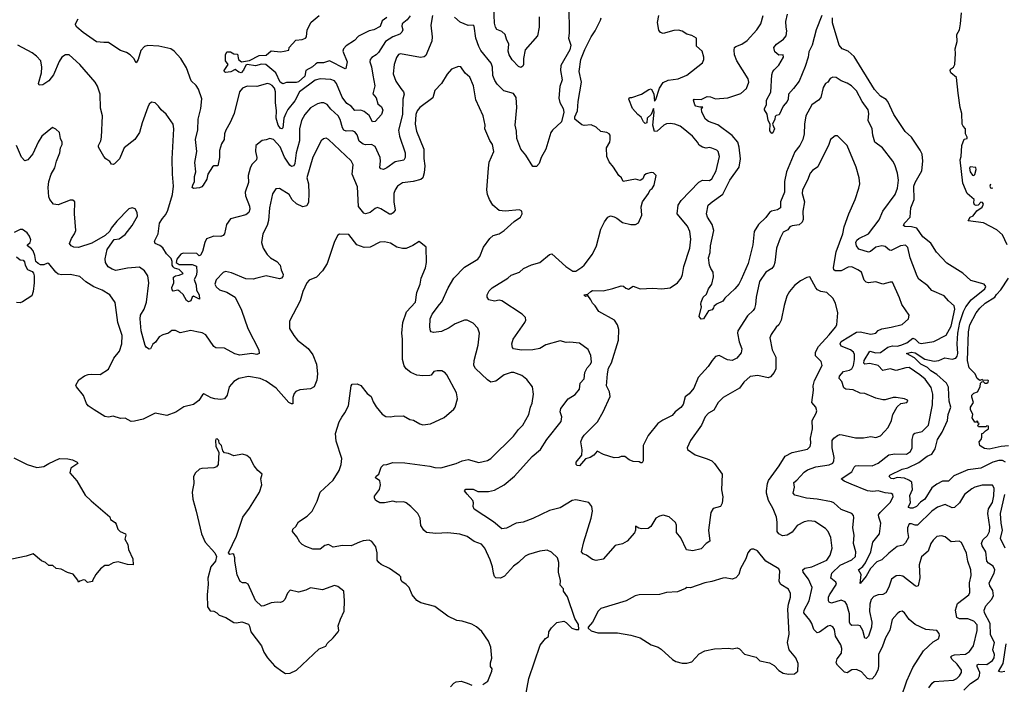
# Model space of a CAD drawing. Extents: x 2087054 to 2277909, y 548907 to 753496.
# Tile 439 of 444: x 2218002 to 2226241, y 729175 to 734739. Entities that reach past the tile are written whole.
import ezdxf

# ---------------------------------------------------------------- set-up
doc = ezdxf.new("R2010")
doc.units = 0

msp = doc.modelspace()

# ---------------------------------------------------------------- linework, layer by layer
at = {"layer": '0CON20XD'}
for points in [[(2222595.8, 734855.8), (2222600, 734625), (2222592.9, 734585), (2222614.2, 734525), (2222604.2, 734485.8), (2222528.8, 734355), (2222528, 734315), (2222542, 734235), (2222521.4, 734178.6), (2222512.3, 734082.3), (2222520.8, 734045), (2222548.6, 733995), (2222554.4, 733965), (2222534.2, 733885), (2222459.2, 733815), (2222447.1, 733795), (2222405.6, 733655), (2222364.3, 733585), (2222350, 733535), (2222325, 733511.2), (2222295, 733508.8), (2222235.8, 733605), (2222195, 733656.2), (2222160.9, 733745), (2222158.5, 733805), (2222148.8, 733855), (2222161.5, 734005), (2222157.1, 734087.1), (2222135, 734120.5), (2222054, 734144), (2221998, 734198), (2221978.6, 734228.6), (2221962.3, 734272.3), (2221958.2, 734341.8), (2221946.5, 734375), (2221861.5, 734481.5), (2221843.8, 734515), (2221819.1, 734585), (2221805.8, 734685.8), (2221795, 734693.8), (2221755, 734691.4), (2221687.9, 734717.9), (2221640.9, 734760.9)], [(2222347.3, 734762.7), (2222349.4, 734675), (2222335, 734602.5), (2222232.8, 734487.2), (2222217.5, 734415), (2222217.2, 734362.8), (2222210.8, 734349.2), (2222195, 734340), (2222175, 734348), (2222121.7, 734401.7), (2222096.5, 734445), (2222088.5, 734475), (2222094.4, 734535), (2222074.4, 734575), (2222064.3, 734615), (2222035, 734639.4), (2221995, 734657.5), (2221981.9, 734675), (2221975, 734710), (2221968.5, 734845)], [(2224714, 734775), (2224665.5, 734655), (2224632.2, 734525), (2224605, 734468.8), (2224600.3, 734425), (2224573.8, 734346.2), (2224523.1, 734225), (2224477.9, 734162.1), (2224433.8, 734115), (2224431.2, 734075), (2224423.8, 734055), (2224390, 734015), (2224356.4, 733943.6), (2224333, 733937), (2224322.5, 733927.5), (2224320, 733905), (2224302.5, 733865), (2224317.5, 733825), (2224305, 733792.5), (2224295, 733786.2), (2224278.7, 733808.7), (2224281.2, 733865), (2224266.2, 733895), (2224257, 733947), (2224234.1, 733984.1), (2224233.3, 733995), (2224250, 734025), (2224250, 734065), (2224287.6, 734132.4), (2224296.1, 734276.1), (2224304, 734305), (2224315, 734320), (2224355, 734357.5), (2224392.5, 734425), (2224390, 734445), (2224355, 734443.3), (2224320.5, 734470.5), (2224311.2, 734505), (2224333.8, 734535), (2224393, 734577), (2224415.8, 734605), (2224422.5, 734645), (2224414.4, 734675), (2224413.6, 734723.6), (2224425.5, 734785)], [(2226265.8, 732855), (2226226.6, 732936.6), (2226179.3, 732979.3), (2226067.7, 733037.7), (2225938.8, 733055), (2225954.1, 733085.9), (2225981.7, 733098.3), (2226011.3, 733138.7), (2226055, 733168.8), (2226066, 733196), (2226059.3, 733209.3), (2226045, 733212.5), (2226022.5, 733185), (2226005, 733182.5), (2225990.2, 733190.2), (2225984.6, 733204.6), (2225987.5, 733235), (2225929.4, 733285), (2225895, 733370), (2225870.6, 733565), (2225880, 733595), (2225884.4, 733685), (2225905, 733740), (2225930, 733745), (2225930, 733755), (2225917, 733783), (2225916.7, 733825), (2225896.9, 733846.9), (2225889.4, 733865), (2225884.6, 733955), (2225870.9, 734005), (2225855.4, 734124.6), (2225841.8, 734255), (2225794.5, 734294.5), (2225788, 734315), (2225790, 734325), (2225815, 734342), (2225827.8, 734365), (2225833.9, 734455), (2225830.5, 734495), (2225845.8, 734555), (2225844.2, 734615), (2225865.6, 734655), (2225873.5, 734705), (2225882.2, 734795)], [(2221455.6, 734775), (2221442.1, 734692.1), (2221452.2, 734595), (2221449.8, 734560.2), (2221401.2, 734438.8), (2221385, 734427.1), (2221355, 734423.5), (2221187, 734453), (2221172.4, 734447.6), (2221156.2, 734423.8), (2221134.5, 734365), (2221127.8, 734285), (2221148.9, 734225), (2221191.8, 734161.8), (2221214.4, 734134.4), (2221218.5, 734115), (2221208, 734075), (2221205.3, 733945.3), (2221172.7, 733815), (2221180.3, 733765), (2221227.8, 733625), (2221228.2, 733585), (2221215, 733563.3), (2221145, 733549.1), (2221075, 733498.5), (2221045, 733485.7), (2221025, 733490), (2221015, 733502.5), (2221021.5, 733555), (2221016.9, 733585), (2220975, 733677.1), (2220945, 733693.3), (2220895, 733691.1), (2220875, 733696.9), (2220843.4, 733723.4), (2220826.4, 733776.4), (2220805, 733800), (2220785, 733807.3), (2220735, 733807.1), (2220715, 733814.5), (2220703.4, 733833.4), (2220683.7, 733903.6), (2220665.5, 733935), (2220605, 733989.5), (2220575, 734028.1), (2220547.1, 734042.9), (2220525, 734044.3), (2220495, 734035.7), (2220435, 734001.1), (2220386.4, 733945), (2220358.5, 733895), (2220342.2, 733825), (2220343.9, 733725), (2220315, 733623.8), (2220305.3, 733535), (2220295, 733516.7), (2220275, 733510.6), (2220261.5, 733521.5), (2220217, 733587), (2220181.5, 733675), (2220125, 733736.9), (2220095, 733745.6), (2220065, 733732.9), (2220031.2, 733728.8), (2219977.5, 733685), (2219973.6, 733636.4), (2219985.8, 733585.8), (2219984.1, 733565.9), (2219944.4, 733525.6), (2219929.2, 733495), (2219912.5, 733435), (2219915.5, 733375), (2219887.1, 733295), (2219892, 733265), (2219925, 733177.5), (2219926.7, 733153.3), (2219917.9, 733125), (2219895, 733104.5), (2219765, 733072.5), (2219733.3, 733025), (2219715, 732947.5), (2219705, 732931.2), (2219685, 732924), (2219625, 732928), (2219566.2, 732905), (2219550, 732875), (2219531.3, 732798.7), (2219515, 732766.7), (2219503, 732763), (2219483, 732783), (2219370, 732785), (2219350, 732775), (2219317.5, 732735), (2219310, 732705), (2219335, 732690), (2219445, 732690), (2219480, 732675), (2219483.8, 732625), (2219478, 732595), (2219462.5, 732565), (2219477.6, 732517.6), (2219480.8, 732475), (2219504, 732435), (2219505, 732400), (2219455, 732423.3), (2219444, 732416), (2219433.8, 732385), (2219415, 732376), (2219398.3, 732388.3), (2219368.3, 732438.3), (2219342.5, 732465), (2219325, 732473.8), (2219285, 732467.5), (2219276.2, 732476.2), (2219276.1, 732496.1), (2219292, 732535), (2219288.8, 732585), (2219304.2, 732595.8), (2219335, 732600), (2219370, 732615), (2219337, 732647), (2219298.3, 732658.3), (2219285, 732670), (2219277.5, 732685), (2219277.5, 732715), (2219268.8, 732738.8), (2219229.5, 732779.5), (2219198.1, 732828.1), (2219175, 732849.2), (2219135.8, 732865.8), (2219129.2, 732885), (2219160.6, 732945), (2219172.7, 733035), (2219195.3, 733074.7), (2219225, 733109.2), (2219242.7, 733145), (2219279.6, 733275), (2219288.8, 733345), (2219279.1, 733445), (2219276.5, 733575), (2219292.5, 733825), (2219286.2, 733865), (2219227.4, 733947.4), (2219185.6, 733985.6), (2219164, 734015), (2219135, 734042), (2219105, 734047.5), (2219085, 734031.2), (2219073, 734007), (2219025.6, 733875), (2219004.3, 733795), (2218964.4, 733735.6), (2218876, 733665), (2218836.2, 733575), (2218795, 733532.5), (2218785, 733527.5), (2218770.7, 733530.7), (2218755, 733552.5), (2218722.5, 733575), (2218706.7, 733595), (2218662.3, 733672.3), (2218662.5, 733685), (2218681.4, 733725), (2218685.6, 733755), (2218693.8, 733935), (2218677, 733997), (2218675.8, 734115), (2218653, 734183), (2218634.2, 734215), (2218505, 734362.9), (2218415, 734446), (2218385, 734444), (2218355, 734426), (2218331.2, 734388.8), (2218283.6, 734276.4), (2218245, 734228.1), (2218195, 734194.5), (2218165, 734190), (2218158.6, 734205), (2218185.4, 734295), (2218187.9, 734342.1), (2218177.3, 734395), (2218142.9, 734435), (2218105, 734462.2), (2217985, 734525.6)], [(2221268, 734772), (2221243.1, 734736.9), (2221203.1, 734705), (2221198.9, 734685), (2221206.7, 734655), (2221200, 734635), (2221181.7, 734618.2), (2221123.8, 734596.2), (2221063.1, 734556.9), (2221005, 734464.4), (2220985, 734444.4), (2220947.6, 734422.4), (2220933.1, 734405), (2220931.1, 734385), (2220945.5, 734345), (2220955.4, 734275.4), (2220974.4, 734184.4), (2220957.7, 734117.7), (2220984, 734085), (2220998.8, 734035), (2221029.3, 734009.3), (2221040.3, 733980.3), (2221029.1, 733945), (2220975, 733885.5), (2220955, 733882.9), (2220925, 733936.4), (2220885, 733970), (2220855, 733980.7), (2220805, 733977.8), (2220775, 734014.6), (2220738.3, 734038.3), (2220699.3, 734089.3), (2220654.1, 734204.1), (2220636.8, 734226.8), (2220605, 734237.3), (2220515, 734243.3), (2220475, 734232.7), (2220343.1, 734135), (2220305, 734060), (2220245, 733986.5), (2220227.4, 733955), (2220213, 733915), (2220205, 733834.2), (2220195.3, 733824.7), (2220185, 733827.7), (2220164.7, 733855.3), (2220148.8, 733915), (2220151, 733975), (2220142.8, 734045), (2220141.6, 734135), (2220132.9, 734165), (2220115, 734187.3), (2220095, 734200.4), (2220075, 734204.5), (2219985, 734180), (2219905, 734182.7), (2219867.5, 734165), (2219841.8, 734135), (2219797.3, 733955), (2219763, 733877), (2219725.5, 733815), (2219716.4, 733783.6), (2219712.9, 733735), (2219690.6, 733699.4), (2219673.3, 733645), (2219673.1, 733585), (2219660, 733515), (2219625, 733516.7), (2219615, 733507.5), (2219576.2, 733445), (2219567.5, 733405), (2219537.9, 733355), (2219525, 733338.9), (2219505, 733330.6), (2219456.1, 733326.1), (2219446.2, 733335), (2219449.2, 733355), (2219464.3, 733385), (2219464.4, 733425), (2219475.3, 733464.7), (2219466.6, 733543.4), (2219484.4, 733635), (2219471.8, 733735), (2219491.9, 733818.1), (2219496, 733905), (2219518.7, 733995), (2219525.6, 734075.6), (2219497.4, 734157.4), (2219477.5, 734187.5), (2219437.1, 734227.1), (2219397.8, 734335), (2219349.5, 734415), (2219295, 734475.7), (2219265.4, 734495.4), (2219165, 734518.5), (2219075, 734522.9), (2219045, 734514.3), (2219015, 734482), (2218993, 734407), (2218975, 734377.5), (2218956, 734415), (2218925, 734444), (2218895, 734463.3), (2218845, 734480), (2218788.6, 734518.6), (2218745, 734548.8), (2218705, 734546.9), (2218645, 734554.4), (2218532.8, 734632.8), (2218480, 734675), (2218468.8, 734695), (2218468.8, 734705), (2218490.8, 734745)], [(2221075, 734758.6), (2221035, 734730), (2221017.6, 734682.4), (2220965, 734654.4), (2220925, 734644.3), (2220838, 734602), (2220804.3, 734565), (2220735, 734519.5), (2220711.1, 734495), (2220705.6, 734474.4), (2220740.8, 734385), (2220729.7, 734330.3), (2220725, 734328), (2220595, 734394.5), (2220545, 734377.2), (2220495, 734377.3), (2220479.8, 734370.2), (2220451.4, 734345), (2220397.5, 734315), (2220387, 734265), (2220335, 734219.3), (2220315, 734213.2), (2220235, 734211.8), (2220205, 734202.5), (2220182.4, 734215), (2220144.1, 734294.1), (2220062.5, 734365), (2220025, 734366.1), (2219975, 734351.4), (2219905, 734364.2), (2219892.8, 734357.2), (2219874.6, 734315.4), (2219855, 734294.4), (2219835, 734300), (2219805, 734321.2), (2219768.5, 734301.5), (2219725, 734297.1), (2219715, 734302.5), (2219711.5, 734315), (2219746.2, 734365), (2219722.5, 734395), (2219724.2, 734445.8), (2219735, 734468.8), (2219765, 734469.2), (2219795, 734452.5), (2219825, 734450), (2219833.8, 734405), (2219857.3, 734387.3), (2219925, 734396.7), (2220005, 734438.5), (2220065, 734442.9), (2220105, 734478), (2220185, 734470.9), (2220215.4, 734474.6), (2220252.5, 734485), (2220257.5, 734505), (2220311.7, 734568.3), (2220365, 734572.9), (2220393.8, 734585), (2220402, 734595), (2220408, 734655), (2220441.7, 734718.3), (2220508.8, 734775)], [(2223306.2, 733456.2), (2223285, 733460), (2223245, 733450), (2223226.7, 733435), (2223215, 733407.5), (2223195, 733392.5), (2223155, 733404.2), (2223052.5, 733385), (2223038, 733415), (2223015.5, 733435.5), (2222971.9, 733505), (2222935, 733548.1), (2222913.9, 733595), (2222912.9, 733665), (2222939.1, 733715), (2222943.3, 733735), (2222942, 733772), (2222935, 733783.3), (2222915, 733794), (2222864.3, 733804.3), (2222825, 733838.8), (2222785, 733860), (2222725, 733853.8), (2222705, 733857.5), (2222646.7, 733906.7), (2222648, 733925), (2222670, 733975), (2222675.7, 734055), (2222702, 734215), (2222684, 734305), (2222696.2, 734405), (2222730.3, 734489.7), (2222784.1, 734595.9), (2222816.7, 734645), (2222862.5, 734735), (2222867.5, 734755)], [(2225237.6, 731292.4), (2225269.4, 731325), (2225296.5, 731385), (2225306.9, 731435), (2225343.1, 731496.9), (2225375, 731526.7), (2225426.1, 731533.9), (2225432.5, 731545), (2225430, 731555), (2225406.4, 731566.4), (2225335, 731575.8), (2225310, 731575), (2225245, 731555.8), (2225225, 731557.1), (2225165, 731570.8), (2225075, 731609.2), (2225035, 731613.8), (2224975, 731640), (2224915, 731646.9), (2224897.8, 731657.8), (2224880.6, 731710.6), (2224859.2, 731735), (2224862.2, 731755), (2224895, 731794.2), (2224945, 731804.5), (2224965, 731817.1), (2224980, 731845), (2224986.5, 731895), (2224986.1, 731936.1), (2224978.1, 731955), (2224955, 731975.5), (2224876.5, 732006.5), (2224868.1, 732025), (2224876.5, 732045), (2225005, 732123.4), (2225035, 732124.7), (2225125, 732105.5), (2225165, 732116), (2225185, 732135.8), (2225215, 732151.4), (2225295, 732164.3), (2225385, 732187.5), (2225438.8, 732235), (2225443.8, 732265), (2225383.3, 732355), (2225365, 732411.2), (2225305, 732541.2), (2225285, 732542), (2225225, 732526), (2225165, 732544.4), (2225105, 732537.5), (2225085, 732540.6), (2225067.9, 732557.9), (2225044.6, 732624.6), (2225016.1, 732646.1), (2224965, 732668.9), (2224935, 732668.1), (2224875, 732636.1), (2224826.4, 732636.4), (2224813.9, 732643.9), (2224812.5, 732665), (2224835.2, 732794.8), (2224890.9, 732945), (2224901.8, 733005), (2224939.4, 733115), (2224992.9, 733235), (2225025, 733327.5), (2225030.8, 733365), (2225027.5, 733415), (2225002.5, 733505), (2224925.5, 733685.5), (2224845, 733766.7), (2224825, 733766.7), (2224786.2, 733735), (2224774, 733695), (2224681.7, 733508.3), (2224635, 733476), (2224616.9, 733455), (2224594.4, 733395), (2224552.9, 733315), (2224549.2, 733285), (2224568.1, 733215), (2224555.4, 733135), (2224557.5, 733065), (2224550.6, 733045), (2224525, 733021.9), (2224465, 733014.4), (2224445, 733005.8), (2224430.3, 732979.7), (2224389.5, 732960.5), (2224365, 732908.8), (2224334.4, 732825), (2224320.5, 732705), (2224311.8, 732678.2), (2224294.6, 732655.4), (2224245, 732624.3), (2224193.1, 732546.9), (2224163.3, 732415), (2224160, 732355), (2224149.8, 732320.2), (2224140.8, 732305), (2224091.2, 732258.8), (2224011.5, 732135), (2224008.5, 732115), (2224022.9, 732042.9), (2224044.3, 731985), (2224039.3, 731950.7), (2224004, 731905), (2223965, 731885.7), (2223925, 731890.8), (2223855, 731928.6), (2223825, 731919.2), (2223795, 731885.6), (2223764.2, 731835.8), (2223680, 731745), (2223643.6, 731655), (2223605, 731605.6), (2223569.3, 731580.7), (2223553, 731517), (2223535, 731493.8), (2223486.7, 731455), (2223460.8, 731425), (2223382.4, 731387.6), (2223342.2, 731357.8), (2223261.1, 731258.9), (2223220, 731175), (2223220, 731045), (2223211.7, 731028.3), (2223198.3, 731028.3), (2223185, 731037.5), (2223135, 731040), (2223102.5, 731055), (2223065, 731082.5), (2223035, 731082.5), (2223015, 731073.3), (2222975, 731070), (2222888.3, 731098.3), (2222835, 731127.5), (2222806.2, 731093.8), (2222775, 731073.3), (2222735, 731063.3), (2222685, 731005.5), (2222666.9, 731006.9), (2222656.9, 731015), (2222658.1, 731035), (2222705.8, 731094.2), (2222708.1, 731138.1), (2222698.6, 731205), (2222707.1, 731235), (2222725, 731260), (2222837.9, 731372.1), (2222883.8, 731456.2), (2222941.9, 731585), (2222938.5, 731625), (2222913.3, 731675), (2222919.1, 731775), (2222928.2, 731821.8), (2222953, 731867), (2223013.2, 732055), (2223014.4, 732145.6), (2223004.5, 732185), (2222977.8, 732225), (2222846.7, 732295), (2222816.2, 732345), (2222793.8, 732365), (2222781.2, 732395), (2222755, 732430), (2222735, 732422.5), (2222723.3, 732435), (2222755, 732440), (2222780, 732465), (2222795, 732471.4), (2222885, 732468.6), (2222965, 732487.5), (2223035, 732512), (2223055, 732508.8), (2223075, 732491.2), (2223095, 732484), (2223135, 732507.1), (2223195, 732485.4), (2223299.6, 732490.4), (2223375, 732487.1), (2223445, 732495.5), (2223507.5, 732535), (2223536.7, 732575), (2223547.7, 732605), (2223558.3, 732671.7), (2223609.3, 732825), (2223617.2, 732902.8), (2223608.7, 732965), (2223591.3, 733011.3), (2223504, 733114), (2223511.5, 733185), (2223538.2, 733225), (2223685, 733378.6), (2223715, 733394.3), (2223775, 733393.8), (2223794.2, 733405.8), (2223828.5, 733475), (2223857.1, 733595), (2223846, 733635), (2223835, 733646), (2223794.5, 733664.5), (2223775, 733668.1), (2223745, 733663.5), (2223715, 733672.2), (2223688.6, 733688.6), (2223672.7, 733712.7), (2223632, 733765), (2223555, 733828.9), (2223527.6, 733847.6), (2223485, 733863.3), (2223445, 733869.7), (2223413.6, 733866.4), (2223391.4, 733855), (2223335, 733806), (2223315, 733803.8), (2223300.5, 733855), (2223310, 733965), (2223306.7, 733996.7), (2223286.7, 733945), (2223253.3, 733915), (2223250, 733875), (2223235, 733871.2), (2223221.2, 733885), (2223203, 733923), (2223174, 733945), (2223130.8, 733995), (2223100, 734075), (2223105, 734087.5), (2223125, 734087.5), (2223203.9, 734116.1), (2223265, 734153.8), (2223285, 734158.8), (2223307, 734117), (2223315, 734057.5), (2223325, 734070), (2223355.3, 734164.7), (2223385, 734212.5), (2223426.9, 734233.1), (2223512.5, 734245), (2223585.5, 734274.5), (2223715, 734377.5), (2223726.2, 734405), (2223726.2, 734425), (2223713.3, 734475), (2223666.1, 734516.1), (2223664.1, 734584.1), (2223625, 734608), (2223585, 734618.8), (2223545, 734643.8), (2223515, 734650), (2223475, 734647.1), (2223385, 734624.2), (2223365, 734631.2), (2223350.3, 734650.3), (2223339.2, 734715), (2223348.9, 734775)], [(2223807, 732327), (2223795, 732310), (2223765, 732302.5), (2223724.4, 732235.6), (2223705, 732231.9), (2223688.5, 732255), (2223708, 732335), (2223700.8, 732355), (2223704.2, 732375), (2223721.2, 732415), (2223750, 732440), (2223765.7, 732485), (2223794.2, 732525), (2223807.7, 732587.7), (2223803.8, 732625), (2223783.8, 732655), (2223773.3, 732685), (2223766.7, 732745), (2223779.4, 732790.6), (2223782.2, 732845), (2223808.9, 732975), (2223795.6, 733025), (2223756.6, 733086.6), (2223750, 733115), (2223764, 733185), (2223795.8, 733215), (2223885, 733277.8), (2223943.6, 733395), (2224023.1, 733505), (2224033.8, 733575), (2224021.8, 733671.8), (2224010.8, 733715), (2223965, 733770.8), (2223845, 733858.5), (2223765, 733887.5), (2223740.4, 733905), (2223710, 733965), (2223708, 733992), (2223717, 734007), (2223694.3, 734005.7), (2223660, 734015), (2223650.6, 734025), (2223639.4, 734065), (2223645.7, 734074.3), (2223705, 734072.2), (2223755, 734097.2), (2223783.2, 734093.2), (2223825, 734076.2), (2223926.4, 734083.6), (2224035, 734120.8), (2224085, 734163.8), (2224104, 734215), (2224097.5, 734245), (2224003.5, 734395), (2223983.6, 734445), (2223979.4, 734485), (2223984.2, 734505), (2223994.5, 734515.5), (2224045, 734533.6), (2224089.5, 734565), (2224171.1, 734655), (2224202.9, 734705), (2224223.3, 734775)], [(2226071.2, 732525), (2225960, 732555), (2225895, 732616), (2225761.4, 732701.4), (2225673.8, 732793.8), (2225627, 732867), (2225560.4, 732920.4), (2225508.1, 732995), (2225465, 733005.8), (2225408.3, 733008.3), (2225396.2, 733015), (2225405.7, 733035), (2225454, 733085), (2225460, 733165), (2225485.7, 733235), (2225484.1, 733345), (2225494.7, 733375), (2225550.9, 733475), (2225560.4, 733555), (2225553.1, 733613.1), (2225537.8, 733647.8), (2225465, 733756.2), (2225412.7, 733802.7), (2225315.6, 733945), (2225265.3, 734055.3), (2225251.2, 734071.2), (2225205, 734098.9), (2225154.7, 734154.7), (2224985, 734430), (2224935, 734474.2), (2224885, 734494.3), (2224858.6, 734525), (2224802.3, 734712.3), (2224804, 734755)], [(2222227.4, 729042.6), (2222263.5, 729225), (2222357, 729503), (2222401.4, 729558.6), (2222427.5, 729575), (2222430, 729615), (2222450.7, 729649.3), (2222496.4, 729693.6), (2222555, 729703.3), (2222575, 729693.3), (2222622.5, 729645), (2222655, 729633.3), (2222680, 729635), (2222677.5, 729675), (2222646.7, 729725), (2222585, 729906.7), (2222551.2, 729955), (2222551.2, 729975), (2222524.2, 730005), (2222527.3, 730045), (2222511.8, 730115), (2222514.4, 730195), (2222500.8, 730235), (2222451.7, 730281.7), (2222415, 730297.1), (2222355, 730290.6), (2222258.9, 730261.1), (2222230.9, 730249.1), (2222176.2, 730193.8), (2222135, 730164.4), (2222059.8, 730080.2), (2222025, 730064.4), (2221986.8, 730066.8), (2221975, 730078.8), (2221965.4, 730105), (2221958.3, 730158.3), (2221937.9, 730217.9), (2221894.7, 730314.7), (2221865, 730347.5), (2221805, 730370.8), (2221745, 730411.4), (2221685, 730431.1), (2221585, 730444.5), (2221485, 730437.5), (2221405, 730446), (2221384.4, 730464.4), (2221358.1, 730505), (2221351.8, 730565), (2221333.5, 730605), (2221274.4, 730665), (2221235, 730693.6), (2221215, 730702.9), (2221155, 730700.9), (2221125, 730708.1), (2221055, 730694.5), (2221014.6, 730694.6), (2220982, 730715), (2220971.2, 730735), (2220971.7, 730751.7), (2221012, 730805), (2221021.2, 730845), (2221015, 730877.5), (2220980, 730905), (2220985, 730917.5), (2221006.7, 730935), (2221027.3, 730992.7), (2221046.2, 731013.8), (2221075, 731016), (2221125, 731031.4), (2221225, 731030), (2221435, 731001.3), (2221475, 730990.3), (2221525, 730988.2), (2221655, 731022.5), (2221704.5, 731045.5), (2221755, 731058), (2221845, 731032.9), (2221915, 731048.6), (2221945, 731064.4), (2222135, 731252.5), (2222175, 731308), (2222212, 731345), (2222262, 731435), (2222276.2, 731495), (2222291.3, 731528.7), (2222302.2, 731605), (2222294.2, 731665), (2222245, 731725.8), (2222205, 731759.2), (2222135.4, 731785.4), (2222114.5, 731785.5), (2222055, 731766.9), (2221987.2, 731712.8), (2221945, 731705.7), (2221915, 731723.1), (2221815, 731819.2), (2221802.5, 731845), (2221803.6, 731885), (2221837.1, 732015), (2221850, 732115), (2221835, 732156.7), (2221795, 732198.8), (2221745, 732224), (2221725, 732222.5), (2221645, 732192.5), (2221595, 732159.2), (2221530.9, 732129.1), (2221465, 732119.4), (2221445, 732126.2), (2221438, 732135), (2221434.2, 732165), (2221436.9, 732235), (2221454.4, 732275), (2221515, 732354.2), (2221535, 732376), (2221585.8, 732494.2), (2221634.3, 732575), (2221723.9, 732666.1), (2221836.6, 732733.4), (2221853, 732757), (2221884, 732835), (2221935, 732906.7), (2221965, 732933.3), (2222013.9, 732946.1), (2222055, 732973.3), (2222139.5, 733050.5), (2222193, 733087), (2222207.5, 733115), (2222202.5, 733135), (2222185, 733146.7), (2222065, 733137.1), (2222013, 733143), (2221962, 733185), (2221933.2, 733233.2), (2221915.6, 733275.6), (2221910.6, 733315), (2221923.8, 733495), (2221930.8, 733545), (2221970, 733635), (2221957.5, 733695), (2221935, 733727.5), (2221894.2, 733825), (2221895.8, 733855), (2221880, 733935), (2221817.3, 734067.3), (2221799.5, 734185), (2221767.4, 734257.4), (2221730.7, 734290.7), (2221692.5, 734345), (2221675, 734345.8), (2221616.1, 734323.9), (2221577.5, 734282.5), (2221532.5, 734205), (2221474.6, 734145.4), (2221460, 734085), (2221350, 734005), (2221327.5, 733975), (2221316.4, 733945), (2221312.3, 733865), (2221321.5, 733805), (2221384.3, 733655), (2221383, 733577), (2221391.2, 733515), (2221386.7, 733456.7), (2221373.8, 733416.2), (2221358.9, 733401.1), (2221295, 733383.2), (2221205, 733374.5), (2221163.6, 733346.4), (2221142.7, 733315), (2221132.5, 733285), (2221132.9, 733212.9), (2221144.3, 733145), (2221128.1, 733121.9), (2221109.4, 733110.6), (2221095, 733110), (2221025, 733154.5), (2220995, 733166.9), (2220975, 733158.1), (2220935, 733124.4), (2220895, 733112.5), (2220880.2, 733120.2), (2220835.6, 733175), (2220828.6, 733338.6), (2220784.4, 733445), (2220791.4, 733525), (2220775, 733558), (2220585, 733735.7), (2220565, 733745.8), (2220545, 733742.5), (2220525, 733724.2), (2220455, 733588), (2220405.7, 733415), (2220417.7, 733365), (2220420.4, 733285), (2220417.6, 733212.4), (2220405, 733180.8), (2220372.4, 733172.4), (2220317.5, 733197.5), (2220281.7, 733231.7), (2220255.8, 733275), (2220175, 733325.8), (2220145.9, 733324.1), (2220118.3, 733281.7), (2220093.3, 733165), (2220085, 733057.5), (2220072.9, 733015), (2220036, 732945), (2220023.8, 732875), (2220038, 732825), (2220072.6, 732772.6), (2220101.2, 732745), (2220153.8, 732715), (2220180, 732685), (2220189.2, 732645), (2220207.5, 732605), (2220205, 732590), (2220191.2, 732575), (2220175, 732570), (2220065, 732595.4), (2219986.2, 732575)], [(2225903.1, 729126.9), (2225959.2, 729180.8), (2226021.8, 729225), (2226033.3, 729246.7), (2226035.8, 729274.3), (2226014.2, 729325), (2226015, 729338.6), (2226026.1, 729343.9), (2226095, 729341.2), (2226141.8, 729375), (2226155, 729398), (2226159.1, 729425), (2226144.6, 729465), (2226157.8, 729525), (2226125, 729590), (2226122.9, 729685), (2226074.6, 729775), (2226071.8, 729795), (2226086.3, 729833.6), (2226133.6, 729885), (2226149.6, 729915), (2226145, 729960), (2226121.1, 730001.1), (2226115.6, 730025), (2226155.5, 730105), (2226162.2, 730135), (2226148.6, 730165), (2226109.2, 730189.2), (2226095.6, 730205), (2226086.2, 730285), (2226056.2, 730335), (2226051.2, 730355), (2226060, 730385), (2226099.1, 730420.9), (2226118, 730455), (2226120.6, 730495), (2226102.2, 730605), (2226108.2, 730645), (2226142, 730698), (2226153.9, 730753.9), (2226156.9, 730816.9), (2226143, 730843), (2226055, 730841.5), (2225995, 730825.5), (2225968.3, 730811.7), (2225907.1, 730765), (2225866.5, 730695), (2225825, 730654.3), (2225805, 730652.9), (2225745, 730681.1), (2225682.4, 730657.6), (2225635, 730625.6), (2225515, 730507.9), (2225495, 730506.4), (2225465, 730518.9), (2225445, 730519.2), (2225430, 730485), (2225432.1, 730455), (2225437.9, 730405), (2225415, 730358.6), (2225395, 730340.8), (2225345, 730327.8), (2225275, 730274.4), (2225215, 730217.1), (2225175, 730200), (2225122.5, 730145), (2225085, 730080.6), (2225035, 730020), (2225042.9, 730095), (2225021.9, 730135), (2225057.1, 730162.9), (2225078.6, 730191.4), (2225124.7, 730285), (2225141.8, 730365), (2225196.2, 730435), (2225207.5, 730525), (2225190, 730575), (2225189.4, 730595), (2225201.9, 730615), (2225285, 730697.1), (2225311.9, 730745), (2225307.5, 730765), (2225295, 730771.9), (2225245, 730777.9), (2225185, 730795.5), (2225141.5, 730788.5), (2225095, 730796.1), (2224959.5, 730849.5), (2224902, 730875), (2224876.2, 730895), (2224965, 730954.4), (2224985, 730993.3), (2224997, 731003), (2225025, 731008.1), (2225135.6, 731004.4), (2225185, 731025.6), (2225275, 731095.4), (2225325, 731105.4), (2225422.2, 731102.2), (2225456.4, 731125), (2225470, 731155), (2225468.8, 731225), (2225481.5, 731268.5), (2225493.1, 731276.9), (2225555, 731290.5), (2225606.4, 731345), (2225641.3, 731515), (2225642.1, 731605), (2225629.2, 731659.2), (2225580.1, 731730.1), (2225534.4, 731765), (2225445, 731826.2), (2225416.2, 731825), (2225335, 731803.1), (2225285, 731817.3), (2225223.2, 731803.2), (2225184.4, 731845), (2225115, 731861.2), (2225075, 731856.6), (2225064.8, 731865), (2225067.5, 731885), (2225115, 731963.5), (2225165, 731949.3), (2225205, 731954.3), (2225265, 731998.4), (2225305, 732009.7), (2225345, 732007.3), (2225375, 732013.1), (2225425, 732035.2), (2225475, 732073.2), (2225495, 732065.4), (2225525, 732034.7), (2225545, 732029.7), (2225651.2, 732045), (2225753.2, 732096.8), (2225795, 732173.1), (2225827.1, 732315), (2225821.1, 732345), (2225775, 732385.6), (2225737.4, 732427.4), (2225635, 732471.4), (2225600.3, 732510.3), (2225525.5, 732565.5), (2225510.6, 732590.6), (2225454.5, 732745), (2225432.7, 732832.7), (2225415, 732851.4), (2225371.2, 732845), (2225295, 732805.6), (2225280.5, 732810.5), (2225245, 732840), (2225215, 732846.2), (2225165, 732833.8), (2225121.5, 732798.5), (2225105, 732792.5), (2225025, 732818.9), (2225004.7, 732844.7), (2224999.1, 732875), (2225006.3, 732893.7), (2225025, 732908.1), (2225105, 732945.8), (2225195, 733062.9), (2225224.3, 733135), (2225327.1, 733275), (2225348, 733328), (2225354.4, 733395), (2225347.8, 733455), (2225324.3, 733524.3), (2225308, 733555), (2225222, 733665), (2225157.1, 733715), (2225141.3, 733771.3), (2225135.6, 733825), (2225102.5, 733895), (2225107.8, 733955), (2225101.1, 733985), (2225052.8, 734052.8), (2225005, 734144.3), (2224962.5, 734185), (2224925, 734208.9), (2224876.6, 734226.6), (2224835, 734254.2), (2224805, 734257.5), (2224784.5, 734245.5), (2224765, 734216.7), (2224743.8, 734205), (2224725, 734172.5), (2224705, 734088), (2224685, 734065.6), (2224630, 734025), (2224579.5, 733935), (2224567.9, 733865), (2224565.3, 733784.7), (2224554, 733736), (2224529.4, 733685), (2224487.9, 733632.1), (2224419.2, 733465), (2224400.4, 733385), (2224400.7, 733295), (2224367.5, 733215), (2224367.5, 733165), (2224342, 733148), (2224293.6, 733136.4), (2224275, 733126), (2224245, 733082.9), (2224184.4, 733025), (2224146.5, 732965), (2224135.4, 732854.6), (2224097.6, 732697.6), (2224040, 732565), (2224018.1, 732525), (2223985.4, 732484.6), (2223902.3, 732407.7), (2223885, 732382.5), (2223831.2, 732358.8), (2223810.7, 732339.3), (2223807, 732327)], [(2219986.2, 732575), (2219955, 732567.8), (2219895, 732570.6), (2219775, 732620), (2219725, 732630), (2219705, 732623.8), (2219645, 732560.8), (2219635.6, 732525.6), (2219645, 732502.5), (2219675, 732478.6), (2219735, 732458), (2219804, 732415), (2219858.3, 732308.3), (2219910.4, 732155), (2220002.9, 731975), (2220005, 731943.3), (2219985, 731937.5), (2219945, 731943.3), (2219845, 731930.9), (2219803.2, 731943.2), (2219715, 731988.9), (2219642.7, 731992.7), (2219625, 732002.5), (2219559.7, 732099.7), (2219527.6, 732117.6), (2219485, 732126.7), (2219435, 732135.8), (2219345, 732118), (2219305, 732137.1), (2219275, 732137.8), (2219246.2, 732113.8), (2219198.6, 732101.4), (2219167.5, 732085), (2219139.5, 732040.5), (2219117, 732023), (2219096.7, 731983.3), (2219085, 731981.4), (2219063.9, 731993.9), (2219052.1, 732012.1), (2219017.1, 732135), (2219009.3, 732235), (2219013.9, 732265), (2219042.9, 732315), (2219062.9, 732375), (2219081.5, 732535), (2219073.1, 732595), (2219047.2, 732637.2), (2219005, 732667.8), (2218905, 732658.2), (2218805, 732640.4), (2218775, 732649.5), (2218741.4, 732671.4), (2218720, 732705), (2218715.8, 732735.8), (2218734.2, 732815.8), (2218757.7, 732852.3), (2218791.7, 732898.3), (2218835, 732903.8), (2218885, 732941.2), (2218943.3, 733015), (2218986.2, 733095), (2218983.9, 733123.9), (2218967.5, 733155), (2218943.6, 733163.6), (2218915, 733156.2), (2218815, 733052.5), (2218766.7, 732995), (2218755, 732967.5), (2218718.3, 732931.7), (2218605, 732868.1), (2218495, 732831.4), (2218455, 732834.4), (2218432, 732845), (2218417.5, 732865), (2218435, 732906.7), (2218461.4, 732945), (2218470.5, 732975), (2218460.6, 733115), (2218463.3, 733215), (2218445, 733228.8), (2218425, 733228.8), (2218325, 733188), (2218285.9, 733195.9), (2218254, 733235), (2218245.7, 733255.7), (2218239.4, 733335), (2218246.9, 733385), (2218265, 733446.7), (2218295, 733497.5), (2218308.6, 733555), (2218338.8, 733625), (2218343.3, 733665), (2218356.7, 733695), (2218356.7, 733715), (2218343.3, 733745), (2218333.6, 733793.6), (2218305, 733822.5), (2218275, 733836.7), (2218187.5, 733765), (2218155.8, 733714.2), (2218113, 733617), (2218068.8, 733565), (2218045, 733558), (2218017.9, 733587.9), (2217976, 733686)], [(2225985, 733436), (2225995, 733442.5), (2226005.9, 733484.1), (2226001.7, 733501.7), (2225955, 733507.1), (2225948.5, 733495), (2225955, 733464.4), (2225975, 733438.6), (2225985, 733436)], [(2225377.8, 729065), (2225425.7, 729205), (2225474.5, 729315.5), (2225521.2, 729385), (2225563.8, 729455), (2225645, 729532), (2225690, 729555), (2225700, 729585), (2225695, 729600), (2225675, 729626.7), (2225585, 729632.9), (2225495, 729675.6), (2225445, 729716.9), (2225405, 729774.2), (2225385, 729787.5), (2225365, 729781.4), (2225345, 729765.6), (2225303.4, 729716.6), (2225282.1, 729627.9), (2225246.9, 729565), (2225222.9, 729495), (2225189.6, 729425), (2225189.1, 729325), (2225182.5, 729295), (2225157.1, 729245), (2225135, 729222), (2225115, 729218), (2225095, 729224.2), (2225045, 729279.4), (2225005, 729300.5), (2224965, 729295.4), (2224927.4, 729272.6), (2224905, 729276.7), (2224845.6, 729335), (2224833.3, 729355), (2224841.7, 729388.3), (2224877.5, 729435), (2224880.6, 729475), (2224872.5, 729505), (2224828.7, 729578.7), (2224818.8, 729635), (2224805.9, 729655.9), (2224785, 729666.7), (2224765, 729662.7), (2224695, 729611.5), (2224675, 729607.3), (2224647.9, 729635), (2224631.2, 729685), (2224615, 729713.1), (2224564.6, 729775), (2224565.4, 729795), (2224609.3, 729875), (2224631.8, 729985), (2224601.8, 730055), (2224558.9, 730115), (2224555.7, 730135), (2224572.3, 730147.7), (2224630.5, 730159.5), (2224755.7, 730215), (2224784.5, 730255.5), (2224800, 730315), (2224790, 730405), (2224766.7, 730455), (2224745, 730480.8), (2224655, 730537.1), (2224605, 730544.4), (2224565.4, 730534.6), (2224507.1, 730505), (2224465, 730449.4), (2224425, 730423.5), (2224385, 730419.4), (2224354.5, 730434.5), (2224339.4, 730455), (2224341.4, 730531.4), (2224334.7, 730574.7), (2224307.5, 730645), (2224268.5, 730715), (2224250.4, 730775), (2224250, 730795), (2224258.5, 730855), (2224268.5, 730881.5), (2224358.2, 731005), (2224405.9, 731084.1), (2224465, 731115.6), (2224595, 731144.3), (2224616, 731165), (2224621.9, 731195), (2224618.1, 731235), (2224635.6, 731315), (2224633.6, 731385), (2224667.1, 731445), (2224671.4, 731465), (2224662.5, 731495), (2224630.8, 731535), (2224643, 731637), (2224642.2, 731675), (2224652.4, 731717.6), (2224716.7, 731845), (2224708.9, 731878.9), (2224662.2, 731925), (2224662.3, 731955), (2224686.8, 732003.2), (2224775, 732100), (2224829.4, 732165), (2224839.4, 732185), (2224847.5, 732285), (2224828, 732365), (2224805, 732407.5), (2224755, 732454), (2224705, 732464.5), (2224678.2, 732478.2), (2224663.9, 732493.9), (2224615, 732586.7), (2224588.3, 732581.7), (2224535, 732553.8), (2224486, 732515), (2224444.3, 732465), (2224420, 732425), (2224397.7, 732347.7), (2224375, 732223.3), (2224354.4, 732185.6), (2224331.2, 732165), (2224289.2, 732105), (2224279.4, 732075), (2224297.5, 731975), (2224330, 731915), (2224328.8, 731815), (2224315.6, 731785), (2224285, 731750), (2224265, 731740.6), (2224179.7, 731759.7), (2224115, 731751.9), (2224062.5, 731705), (2224024.5, 731655.5), (2223888, 731575), (2223846, 731535), (2223808.9, 731471.1), (2223765.8, 731445), (2223737.5, 731415), (2223706.5, 731343.5), (2223614, 731215), (2223586.7, 731155), (2223590.7, 731140.7), (2223655, 731096.7), (2223755, 731064), (2223792.5, 731045), (2223816.2, 731025), (2223881.2, 730935), (2223875.8, 730804.2), (2223885.9, 730744.1), (2223879.5, 730690.5), (2223865, 730663.3), (2223805, 730646.7), (2223786, 730614), (2223765.5, 730465), (2223775.7, 730375), (2223745, 730353.8), (2223705, 730308.8), (2223635, 730294), (2223580.7, 730300.7), (2223535, 730402.5), (2223498.8, 730445), (2223497, 730507), (2223488.8, 730528.8), (2223437.6, 730577.6), (2223385, 730592.5), (2223355.7, 730584.3), (2223326.2, 730565), (2223282.4, 730497.6), (2223259.7, 730480.3), (2223205, 730477.5), (2223182.5, 730482.5), (2223155, 730500), (2223156, 730465), (2223147.4, 730442.6), (2223085.8, 730375), (2223045, 730352.5), (2222983.6, 730336.4), (2222885, 730223.8), (2222825, 730211.2), (2222795, 730220), (2222745, 730257.5), (2222716.4, 730266.4), (2222703.9, 730283.9), (2222723.3, 730366.7), (2222784.2, 730565), (2222795.8, 730625), (2222788.8, 730665), (2222765, 730696.2), (2222655, 730718.6), (2222625, 730714.4), (2222525, 730651.9), (2222435, 730630), (2222295, 730562.9), (2222215, 730532.9), (2222155, 730524.3), (2222075, 730482), (2222035, 730476.7), (2221965.6, 730535.6), (2221805, 730642), (2221796, 730665), (2221798.8, 730695), (2221793.6, 730713.6), (2221747, 730767), (2221724, 730795), (2221735, 730808.6), (2221795, 730809.6), (2221835, 730790.8), (2221925, 730790), (2221975, 730800), (2222055, 730844.2), (2222142.6, 730917.4), (2222288.9, 731081.1), (2222359.5, 731140.5), (2222411.8, 731225), (2222533.3, 731375), (2222538.1, 731415), (2222524.3, 731455), (2222530, 731485), (2222590, 731565), (2222648.7, 731601.3), (2222687.1, 731645), (2222691.4, 731695), (2222725, 731733.3), (2222730.8, 731785), (2222750, 731825), (2222777.5, 731855), (2222786.4, 731873.6), (2222782.3, 731927.7), (2222757.3, 731977.3), (2222685, 732030), (2222605, 732040), (2222575, 732037.5), (2222525, 732050), (2222405, 732016.7), (2222355, 731987.1), (2222295, 731975.8), (2222201.7, 731971.7), (2222135, 731983.8), (2222124.2, 731994.2), (2222120, 732025), (2222132, 732065), (2222229.5, 732205), (2222237.5, 732225), (2222234.5, 732245), (2222207.1, 732275), (2222037.5, 732385), (2222015, 732390), (2221975, 732382), (2221927.5, 732395), (2221912.5, 732415), (2221912.5, 732435), (2221929.5, 732470.5), (2221956.2, 732495), (2222086.7, 732575), (2222115, 732601.2), (2222185, 732624.3), (2222218, 732655), (2222285, 732685.8), (2222355, 732707.5), (2222435, 732772), (2222455, 732780), (2222573.2, 732673.2), (2222630, 732635), (2222655, 732633.8), (2222705, 732666), (2222725, 732683.8), (2222795.8, 732775), (2222827.5, 732845), (2222864.3, 732985), (2222895, 733046.7), (2222923.2, 733086.8), (2222945, 733095.7), (2222975, 733090), (2222998.7, 733078.7), (2223045, 733040), (2223115, 733023.8), (2223155, 733023.3), (2223180.5, 733039.5), (2223207.7, 733102.3), (2223201.7, 733171.7), (2223214.2, 733215), (2223263.8, 733285), (2223276.4, 733313.6), (2223295, 733326.7), (2223311.2, 733355), (2223327.5, 733435), (2223306.2, 733456.2)], [(2226125.6, 733362.9), (2226120, 733345), (2226125, 733331.2), (2226135, 733327.5), (2226145.1, 733332.6)], [(2221875.9, 729174.1), (2221917.9, 729202.1), (2221953.8, 729285), (2221956.2, 729306.2), (2221942.5, 729325), (2221942.5, 729355), (2221952.5, 729395), (2221943.3, 729485), (2221925.9, 729535.9), (2221868.3, 729618.3), (2221825, 729657.5), (2221785, 729677.5), (2221705, 729703.3), (2221659.5, 729709.5), (2221585, 729746.2), (2221475.9, 729825.9), (2221358.3, 729858.3), (2221325, 729876.7), (2221286, 729925), (2221260, 729985), (2221235, 730012), (2221200, 730035), (2221190, 730055), (2221190, 730075), (2221180, 730085), (2221095, 730146), (2221027.6, 730177.6), (2221005.8, 730195), (2220994.2, 730215), (2220994, 730275), (2220981.2, 730325), (2220949.5, 730369.5), (2220925, 730383.3), (2220875, 730375.7), (2220845, 730364.3), (2220775, 730333.3), (2220702.6, 730337.4), (2220625, 730324), (2220585, 730346), (2220555, 730337.1), (2220515, 730307.5), (2220455, 730307.5), (2220395, 730328.1), (2220365, 730346.9), (2220345.7, 730365), (2220320.5, 730410.5), (2220283.8, 730455), (2220287.5, 730475), (2220312.5, 730497.5), (2220335.5, 730534.5), (2220407, 730583), (2220450, 730625), (2220491.7, 730708.3), (2220515.7, 730785), (2220625.3, 730884.7), (2220675.6, 730965), (2220691.4, 731015), (2220697.5, 731065), (2220649.8, 731209.8), (2220645.5, 731274.5), (2220676.2, 731373.8), (2220698.3, 731411.7), (2220723.4, 731446.6), (2220752.7, 731507.3), (2220776.7, 731675), (2220785, 731686.7), (2220825, 731691.2), (2220855, 731676.2), (2220910, 731610), (2220942, 731585), (2220959.7, 731539.7), (2220985, 731498.8), (2221035, 731436.2), (2221065, 731418), (2221105, 731413.3), (2221135, 731421.2), (2221213, 731423), (2221265, 731392.5), (2221297, 731387), (2221350, 731355), (2221375, 731347.5), (2221440, 731355), (2221555, 731408.8), (2221635, 731477.5), (2221646.7, 731495), (2221666.2, 731565), (2221656, 731615), (2221576.8, 731766.8), (2221563, 731783), (2221535, 731798.8), (2221495, 731800), (2221467.1, 731792.9), (2221445.7, 731764.3), (2221435, 731761.2), (2221375, 731758), (2221325, 731764.2), (2221274.3, 731784.3), (2221235, 731816.2), (2221220.3, 731840.3), (2221205.7, 731895.7), (2221205.6, 732065), (2221200, 732115), (2221207.5, 732205), (2221237.6, 732292.4), (2221312.5, 732375), (2221324.4, 732455), (2221352.9, 732525), (2221362.5, 732575), (2221397.3, 732662.7), (2221406, 732705), (2221403.3, 732835), (2221345, 732883.3), (2221292.1, 732847.9), (2221235, 732822.2), (2221205, 732822.2), (2221156.7, 732835), (2221105, 732866.9), (2221055, 732880.6), (2221015, 732877.5), (2220935, 732835.7), (2220885, 732830.6), (2220822.5, 732855), (2220755, 732940), (2220677, 732943), (2220662.5, 732935), (2220635, 732882.5), (2220575, 732696.7), (2220535, 732636.7), (2220485.7, 732584.3), (2220425, 732558.8), (2220403.7, 732536.3), (2220370.6, 732465), (2220347.3, 732385), (2220258.8, 732215), (2220258.8, 732155), (2220295.5, 732095.5), (2220325.8, 732055), (2220415, 731986), (2220455, 731933.8), (2220484.4, 731855), (2220492.9, 731775), (2220487.6, 731722.4), (2220465.5, 731664.5), (2220435, 731650), (2220345, 731639.4), (2220313, 731627), (2220299.2, 731610.8), (2220287.1, 731575), (2220287, 731523), (2220275, 731522.5), (2220253.8, 731535), (2220147.5, 731655), (2220065, 731714.4), (2220015, 731735.4), (2219915, 731753.1), (2219835.6, 731734.4), (2219795, 731710.8), (2219755.7, 731665), (2219737.5, 731595), (2219715, 731566.2), (2219685, 731560), (2219635, 731564.4), (2219605, 731573.1), (2219543.6, 731606.4), (2219531.2, 731598.8), (2219500, 731550), (2219455, 731518.8), (2219375, 731499.4), (2219307.2, 731452.8), (2219233, 731427), (2219135, 731446.2), (2219035, 731394), (2218963, 731377), (2218935, 731376.7), (2218885, 731402.5), (2218845, 731401.2), (2218785, 731420), (2218745, 731411.2), (2218715, 731416), (2218625, 731473.3), (2218575.9, 731505.9), (2218560, 731525), (2218535, 731592.5), (2218476.2, 731665), (2218471.7, 731678.3), (2218497.5, 731725), (2218545, 731758), (2218575, 731768.8), (2218605, 731771.2), (2218675, 731768.8), (2218745, 731812.5), (2218790, 731905), (2218835.6, 731965), (2218855.5, 732025), (2218860.5, 732095), (2218823.8, 732205), (2218800.3, 732370.3), (2218755.4, 732435.4), (2218691.2, 732475), (2218622.6, 732502.6), (2218555.7, 732545.7), (2218505, 732588.8), (2218425, 732606.9), (2218355, 732603.5), (2218325, 732608.9), (2218302.9, 732625), (2218245, 732698.8), (2218235, 732701.2), (2218205, 732686.7), (2218175, 732686.7), (2218155, 732696.7), (2218137.5, 732715), (2218128.8, 732765), (2218113.8, 732805), (2218101.7, 732821.7), (2218066.7, 732845), (2218066.7, 732855), (2218090, 732875), (2218096.2, 732895), (2218085, 732927.5), (2218063.9, 732953.9), (2218025, 732982.5), (2218005, 732982.5), (2217955, 732957.5)], [(2217975, 732753.8), (2218005, 732727.5), (2218030, 732725), (2218041.7, 732711.7), (2218046.7, 732685), (2218067, 732647), (2218105, 732630), (2218117, 732617), (2218122.5, 732595), (2218122.5, 732535), (2218113.8, 732465), (2218102, 732428), (2218025, 732376.7), (2218005, 732370), (2217975, 732372.5)], [(2226275, 731170.7), (2226215, 731165.4), (2226114.3, 731144.3), (2226075, 731148.8), (2226046.7, 731165), (2226036.7, 731175), (2226030, 731205), (2226046.1, 731223.9), (2226053.3, 731245), (2226052.5, 731275), (2226065, 731277.5), (2226083.6, 731296.4), (2226110, 731315), (2226110, 731335), (2226095, 731340), (2226085, 731330), (2226025, 731330), (2226020, 731345), (2226030, 731355), (2226020, 731365), (2226020, 731375), (2226015, 731380), (2226005, 731370), (2225995, 731370), (2225972.5, 731405), (2225977.5, 731435), (2225956.7, 731475), (2225956.7, 731495), (2225982.5, 731535), (2225968.3, 731578.3), (2225970, 731595), (2225985, 731612.5), (2226017.5, 731625), (2226040, 731665), (2226043, 731697), (2226051.7, 731708.3), (2226065, 731710), (2226077.5, 731697.5), (2226095, 731696.7), (2226106.7, 731705), (2226107.5, 731715), (2226102.5, 731722.5), (2226065, 731720), (2226055, 731727.5), (2226035, 731720), (2226012.5, 731735), (2225996.7, 731775), (2225948, 731825), (2225933.9, 731885), (2225941.5, 732125), (2225953.3, 732185), (2226005, 732286.2), (2226035, 732323.8), (2226080, 732365), (2226162.6, 732417.4), (2226175, 732438.6), (2226213, 732477), (2226276.7, 732575)], [(2226250.4, 731035), (2226225, 731050), (2226195, 731049.3), (2226145, 731034.1), (2226045, 730985.9), (2225935, 730971.5), (2225818.9, 730921.1), (2225775, 730876.9), (2225725, 730875.4), (2225675, 730851.2), (2225635, 730820.9), (2225575.9, 730724.1), (2225539.9, 730700.1), (2225505, 730662.7), (2225475, 730649.4), (2225455, 730649.2), (2225440, 730655), (2225440, 730665), (2225455.4, 730694.6), (2225451.1, 730755), (2225471.8, 730805), (2225466.4, 730866.4), (2225443.3, 730885), (2225405, 730900.8), (2225345, 730907.6), (2225314.7, 730894.7), (2225295, 730899.6), (2225277.1, 730915), (2225282.9, 730925), (2225385, 730977.2), (2225435, 730988.8), (2225525, 731031.2), (2225595, 731084.5), (2225635, 731101.9), (2225662.9, 731147.1), (2225682.6, 731225), (2225720, 731285), (2225764.6, 731385), (2225770.4, 731435), (2225793.2, 731495), (2225779.7, 731545), (2225776.8, 731596.8), (2225775, 731663.3), (2225757.1, 731695), (2225675, 731768), (2225625, 731799.4), (2225598.2, 731828.2), (2225543.5, 731855), (2225488.1, 731908.1), (2225422, 731945), (2225465, 731954.5), (2225495, 731949.4), (2225575, 731895.9), (2225655, 731881.2), (2225693.4, 731886.6), (2225743, 731907), (2225805, 731896.2), (2225835, 731906.5), (2225847.4, 731922.6), (2225851.7, 731945), (2225847.1, 732025), (2225851.5, 732115), (2225869.7, 732205), (2225898.4, 732295), (2225920, 732335), (2225965, 732393.2), (2226079.4, 732485), (2226087.5, 732505), (2226071.2, 732525)], [(2225610, 729145), (2225636.1, 729183.9), (2225655, 729199.5), (2225815, 729210.4), (2225845, 729224.6), (2225866.7, 729245), (2225883.1, 729275), (2225883.1, 729295), (2225845.4, 729345), (2225802.3, 729385), (2225793.5, 729405), (2225801.9, 729415), (2225825, 729422.5), (2225915, 729428.6), (2225950.4, 729449.6), (2225982.1, 729497.9), (2226013.8, 729625), (2226013.4, 729673.4), (2225985, 729703.6), (2225935.5, 729724.5), (2225865, 729723.3), (2225845, 729734), (2225832.5, 729795), (2225849.1, 729850.9), (2225945.5, 729925), (2225951.2, 729945), (2225950.8, 730025), (2225963.2, 730085), (2225961.5, 730135), (2225936.4, 730205), (2225925.8, 730274.2), (2225882.7, 730362.7), (2225863.9, 730373.9), (2225795, 730368.8), (2225745, 730410), (2225715, 730419.2), (2225677.3, 730412.7), (2225645, 730382), (2225625.5, 730354.5), (2225605, 730290.8), (2225548.5, 730241.5), (2225529.1, 730175), (2225533.1, 730066.9), (2225521.2, 729998.8), (2225505.8, 729994.2), (2225495, 729999.4), (2225390.9, 730080.9), (2225365, 730087.5), (2225335.4, 730084.6), (2225297.8, 730055), (2225275, 729988.8), (2225248.9, 729941.1), (2225225, 729927.1), (2225185, 729923.1), (2225150.5, 729909.5), (2225125.7, 729885), (2225116.4, 729845), (2225113.8, 729785), (2225132, 729695), (2225130.3, 729655), (2225105, 729579.2), (2225085, 729560), (2225075, 729562.5), (2225055.9, 729625.9), (2225035, 729664.4), (2225015, 729670), (2224965, 729666.9), (2224953.3, 729675), (2224946.4, 729695), (2224944.6, 729765.4), (2224922.9, 729842.9), (2224909.4, 729865), (2224875, 729880.9), (2224795, 729855.5), (2224775, 729862.5), (2224768.9, 729875), (2224769.2, 729905), (2224776.9, 729925), (2224835.7, 730015), (2224830, 730030), (2224790.6, 730065), (2224797.5, 730105), (2224866.8, 730173.2), (2224965, 730218.1), (2224994.6, 730245), (2224997.5, 730285), (2224979.6, 730355), (2224985.5, 730425), (2224974.5, 730485), (2224982.7, 730572.7), (2224979.4, 730589.4), (2224965.8, 730605.8), (2224875, 730638.9), (2224815.4, 730695.4), (2224795, 730703.5), (2224675, 730726.1), (2224585, 730734.6), (2224488.8, 730758.8), (2224474, 730775), (2224484, 730825), (2224480, 730865), (2224505.7, 730884.3), (2224565, 730950.6), (2224595, 730971.1), (2224665, 730996.2), (2224776.7, 731013.3), (2224805, 731027.1), (2224815.4, 731045), (2224817.7, 731075), (2224801.1, 731155), (2224800.6, 731215), (2224813.4, 731236.6), (2224845, 731258.6), (2224865, 731265.7), (2224885, 731264.4), (2224995, 731238.1), (2225062, 731238), (2225125, 731250), (2225165, 731242.5), (2225205, 731256), (2225237.6, 731292.4)], [(2220225, 729266.7), (2220265, 729270), (2220317.5, 729295), (2220507.7, 729472.3), (2220562.5, 729495), (2220574, 729516), (2220626.2, 729565), (2220667.5, 729615), (2220672.5, 729625), (2220667.5, 729665), (2220685, 729720), (2220717, 729787), (2220720, 729875), (2220713.8, 729955), (2220665, 729993.8), (2220635, 730003.8), (2220535, 729967.5), (2220435, 729983.3), (2220395, 729963.3), (2220335, 729948), (2220265, 729963.3), (2220241.7, 729938.3), (2220221.2, 729885), (2220205, 729868.8), (2220185, 729860), (2220155, 729863.3), (2220105, 729857.5), (2220045, 729832.5), (2220025, 729830), (2219975.9, 729875.9), (2219914.5, 730014.5), (2219895.4, 730025.4), (2219865, 730025.6), (2219846, 730035), (2219820.6, 730090.6), (2219800.8, 730205), (2219801.2, 730235), (2219793, 730263), (2219785, 730266.7), (2219760.7, 730260.7), (2219750, 730275), (2219815.8, 730415), (2219868, 730575), (2219925, 730650), (2220008.8, 730785), (2220028, 730845), (2220018.8, 730895), (2220030, 730935), (2219995, 730964.2), (2219965, 731003.8), (2219929.1, 731069.1), (2219902, 731092), (2219865, 731102.9), (2219795, 731088), (2219748.3, 731108.3), (2219714.2, 731114.2), (2219700.5, 731130.5), (2219691.2, 731175), (2219670, 731195), (2219667.5, 731215), (2219655, 731230), (2219643.6, 731226.4), (2219640, 731215), (2219643.3, 731165), (2219667.7, 731117.7), (2219661.2, 731015), (2219647.5, 730995), (2219625, 730986.7), (2219525, 730983.3), (2219505, 730977.5), (2219474.2, 730945.8), (2219456.2, 730915), (2219458, 730855), (2219450, 730815), (2219444, 730785), (2219450, 730725), (2219479.4, 730625), (2219522.5, 730435), (2219554, 730365), (2219635, 730276.2), (2219648.6, 730245), (2219641.2, 730205), (2219600.5, 730159.5), (2219576.2, 730065), (2219578, 730015), (2219569.2, 729925), (2219573.2, 729823.2), (2219595, 729790), (2219625, 729787.5), (2219650, 729775), (2219670, 729755), (2219725.9, 729735.9), (2219795, 729693.8), (2219815, 729688.8), (2219859.5, 729699.5), (2219915, 729678.8), (2219925, 729662.5), (2219936, 729615), (2220026.3, 729496.3), (2220046, 729445), (2220075.7, 729395.7), (2220135, 729331.2), (2220205, 729278.8), (2220225, 729266.7)], [(2217952, 731072), (2218065, 731015.6), (2218145, 730990), (2218205, 730998), (2218245, 731024), (2218335, 731066.7), (2218405, 731063.8), (2218444.1, 731054.1), (2218482.5, 731035), (2218487.5, 731025), (2218428.8, 730985), (2218422, 730945), (2218478.8, 730878.8), (2218550, 730760), (2218600.7, 730710.7), (2218755, 730577.5), (2218762.5, 730555), (2218799.3, 730529.3), (2218810, 730515), (2218823.3, 730475), (2218843.3, 730455), (2218885.8, 730435.8), (2218888.8, 730425), (2218880.7, 730390.7), (2218907.5, 730345), (2218912.5, 730305), (2218947.5, 730225), (2218950, 730175), (2218903, 730177), (2218825, 730201.2), (2218785, 730191.2), (2218745, 730171.2), (2218715, 730170), (2218678, 730142), (2218637.5, 730095), (2218610, 730045), (2218610, 730035), (2218568.3, 730028.3), (2218548.3, 730048.3), (2218535, 730050), (2218505, 730040), (2218495, 730030), (2218488.3, 730048.3), (2218448.3, 730098.3), (2218401.4, 730111.4), (2218348.3, 730138.3), (2218307.5, 730145), (2218278.8, 730168.8), (2218245, 730168.8), (2218216.7, 730195), (2218185, 730209.2), (2218115, 730267.5), (2218055, 730246.7), (2217935, 730223.8)], [(2226246.8, 730315), (2226209.7, 730395), (2226226.7, 730465), (2226214.8, 730524.8), (2226210, 730605), (2226244.3, 730765.7)], [(2224435, 729260), (2224485, 729264), (2224513.3, 729285), (2224515, 729350), (2224496.6, 729396.6), (2224440.6, 729465), (2224427.8, 729525), (2224441.5, 729595), (2224430, 729805), (2224434, 729846), (2224453.1, 729905), (2224451.4, 729935), (2224435, 729972), (2224372.2, 730012.2), (2224355.6, 730035), (2224362.7, 730122.7), (2224353.2, 730143.2), (2224245.4, 730205.4), (2224175, 730293.3), (2224145, 730306), (2224125, 730306), (2224115, 730301.2), (2224096, 730275), (2224078, 730225), (2224034.1, 730145.9), (2224019.2, 730095), (2223995, 730066), (2223965, 730054.2), (2223905, 730065.6), (2223885, 730062.9), (2223792.5, 730035), (2223735, 730024.3), (2223616.1, 729983.9), (2223585, 729986), (2223573.6, 729976.4), (2223505, 729950.8), (2223415, 729943.3), (2223355, 729926.7), (2223185, 729923.9), (2223152.9, 729917.1), (2223076.7, 729875), (2222865, 729810), (2222843.4, 729786.6), (2222795, 729696.7), (2222760, 729655), (2222760, 729645), (2222783.9, 729623.9), (2222840, 729605), (2223005, 729606.2), (2223115, 729588), (2223195, 729564), (2223285, 729506), (2223345, 729486.2), (2223370.5, 729470.5), (2223465, 729382.5), (2223492.5, 729365), (2223545, 729352.5), (2223585, 729352.5), (2223625, 729362.5), (2223688.3, 729431.7), (2223735, 729456.7), (2223815, 729472.5), (2223935, 729476.7), (2223965, 729471.2), (2224005, 729481.2), (2224025, 729473.3), (2224068.2, 729428.2), (2224163.6, 729403.6), (2224195, 729373.3), (2224275, 729356), (2224315, 729332), (2224355, 729292), (2224389.7, 729269.7), (2224435, 729260)], [(2226246.6, 729283.4), (2226215, 729276.5), (2226193, 729283), (2226230.8, 729349.2), (2226257.3, 729515)], [(2221605.8, 729154.2), (2221634, 729185), (2221653.7, 729196.3), (2221695, 729202.9), (2221745, 729185.6), (2221785, 729168.6)]]:
    msp.add_lwpolyline(points, dxfattribs=at)

doc.saveas('drawing.dxf')
